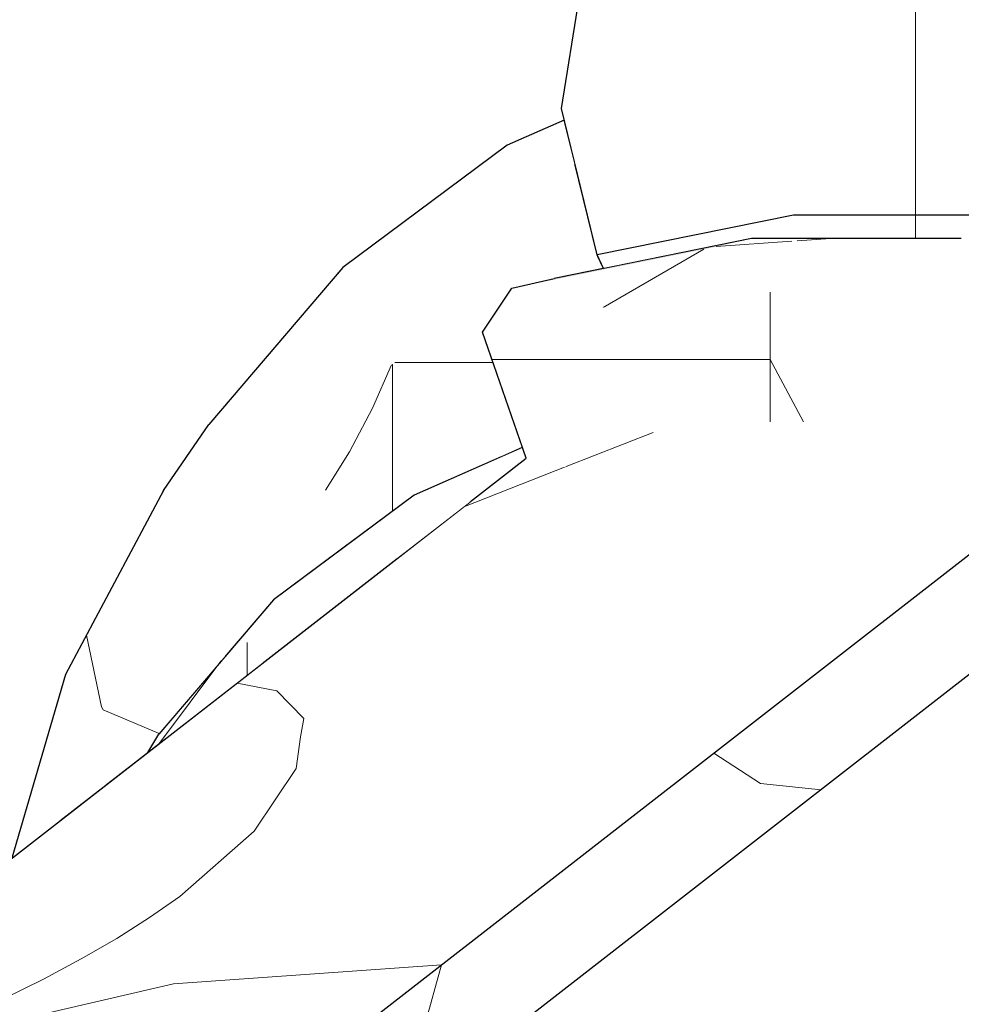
# Model space of a CAD drawing. Header units: millimetres. Extents: x -36478 to 31050, y -14815 to 11827.
# Tile 279 of 656: x -14829 to -14742, y 10600 to 10691. Entities that reach past the tile are written whole.
import ezdxf

# ---------------------------------------------------------------- set-up
doc = ezdxf.new("R2010")
doc.units = ezdxf.units.MM
doc.header["$MEASUREMENT"] = 0
doc.linetypes.add('Wipeout_Contour', pattern=[1000, 0, -1000])
doc.layers.add('Nové_Konstrukce - krov', color=7, linetype='Continuous')
doc.layers.add('Nové_Výplně - Povrchové', color=7, linetype='Continuous')

# ---------------------------------------------------------------- blocks, each defined once
blk = doc.blocks.new('výplň_153_1', base_point=(0, 0))
at = {"color": 254, "linetype": 'Wipeout_Contour', "lineweight": 0, "ltscale": 72950.32438}
blk.add_wipeout([(-14829.494, 10613.682), (-14825.113, 10617.089), (-14823.365, 10623.035), (-14824.537, 10630.547)], dxfattribs=at).dxf.layer = 'Nové_Výplně - Povrchové'
blk = doc.blocks.new('výplň_154_1', base_point=(0, 0))
at = {"color": 254, "linetype": 'Wipeout_Contour', "lineweight": 0, "ltscale": 54704.753306}
blk.add_wipeout([(-14825.113, 10617.089), (-14820.848, 10620.406), (-14823.365, 10623.035)], dxfattribs=at).dxf.layer = 'Nové_Výplně - Povrchové'
blk = doc.blocks.new('*X311')
at = {"layer": 'Nové_Výplně - Povrchové', "color": 21, "linetype": 'Continuous', "lineweight": 20, "true_color": 0xffaaaa}
blk.add_line((-14815.943, 10625.131), (-14821.09, 10627.31), dxfattribs=at)
blk = doc.blocks.new('výplň_155_1', base_point=(0, 0))
at = {"color": 254, "linetype": 'Wipeout_Contour', "lineweight": 0, "ltscale": 109403.693494}
blk.add_wipeout([(-14814.842, 10639.05), (-14823.365, 10623.035), (-14820.848, 10620.406), (-14816.998, 10623.401), (-14815.981, 10625.086), (-14809.893, 10632.222)], dxfattribs=at).dxf.layer = 'Nové_Výplně - Povrchové'
at = {"layer": 'Nové_Výplně - Povrchové', "color": 21, "linetype": 'Continuous', "lineweight": 20, "true_color": 0xffaaaa}
blk.add_blockref('*X311', (0, 0), dxfattribs=at)
blk = doc.blocks.new('*X313')
at = {"layer": 'Nové_Výplně - Povrchové', "color": 21, "linetype": 'Continuous', "lineweight": 20, "true_color": 0xffaaaa}
for p, q in [((-14821.243, 10627.598), (-14822.613, 10634.162)), ((-14821.09, 10627.31), (-14821.243, 10627.598))]:
    blk.add_line(p, q, dxfattribs=at)
blk = doc.blocks.new('výplň_156_1', base_point=(0, 0))
at = {"color": 254, "linetype": 'Wipeout_Contour', "lineweight": 0, "ltscale": 72962.854653}
blk.add_wipeout([(-14824.537, 10630.547), (-14823.365, 10623.035), (-14814.842, 10639.05), (-14815.538, 10647.457)], dxfattribs=at).dxf.layer = 'Nové_Výplně - Povrchové'
at = {"layer": 'Nové_Výplně - Povrchové', "color": 21, "linetype": 'Continuous', "lineweight": 20, "true_color": 0xffaaaa}
blk.add_blockref('*X313', (0, 0), dxfattribs=at)
blk = doc.blocks.new('výplň_157_1', base_point=(0, 0))
at = {"color": 254, "linetype": 'Wipeout_Contour', "lineweight": 0, "ltscale": 91166.513192}
blk.add_wipeout([(-14814.842, 10639.05), (-14809.893, 10632.222), (-14805.452, 10637.427), (-14798.156, 10642.852), (-14803.376, 10652.488)], dxfattribs=at).dxf.layer = 'Nové_Výplně - Povrchové'
blk = doc.blocks.new('výplň_158_1', base_point=(0, 0))
at = {"color": 254, "linetype": 'Wipeout_Contour', "lineweight": 0, "ltscale": 72975.975992}
blk.add_wipeout([(-14811.401, 10653.515), (-14815.538, 10647.457), (-14803.431, 10661.647), (-14799.091, 10667.943)], dxfattribs=at).dxf.layer = 'Nové_Výplně - Povrchové'
blk = doc.blocks.new('výplň_159_1', base_point=(0, 0))
at = {"color": 254, "linetype": 'Wipeout_Contour', "lineweight": 0, "ltscale": 72961.615205}
blk.add_wipeout([(-14783.996, 10679.166), (-14799.091, 10667.943), (-14803.431, 10661.647), (-14788.585, 10672.684)], dxfattribs=at).dxf.layer = 'Nové_Výplně - Povrchové'
blk = doc.blocks.new('výplň_160_1', base_point=(0, 0))
at = {"color": 254, "linetype": 'Wipeout_Contour', "lineweight": 0, "ltscale": 72964.813929}
blk.add_wipeout([(-14815.538, 10647.457), (-14814.842, 10639.05), (-14803.376, 10652.488), (-14803.431, 10661.647)], dxfattribs=at).dxf.layer = 'Nové_Výplně - Povrchové'
blk = doc.blocks.new('*X323')
at = {"layer": 'Nové_Výplně - Povrchové', "color": 21, "linetype": 'Continuous', "lineweight": 20, "true_color": 0xffaaaa}
for p, q in [((-14794.631, 10658.991), (-14796.362, 10655.03)), ((-14794.538, 10659.06), (-14794.538, 10645.542)), ((-14794.345, 10659.203), (-14787.875, 10659.203)), ((-14796.362, 10655.03), (-14798.483, 10650.999)), ((-14798.483, 10650.999), (-14800.669, 10647.49))]:
    blk.add_line(p, q, dxfattribs=at)
blk = doc.blocks.new('výplň_161_1', base_point=(0, 0))
at = {"color": 254, "linetype": 'Wipeout_Contour', "lineweight": 0, "ltscale": 91145.002654}
blk.add_wipeout([(-14803.376, 10652.488), (-14798.156, 10642.852), (-14792.54, 10647.027), (-14784.539, 10650.553), (-14789.316, 10662.942)], dxfattribs=at).dxf.layer = 'Nové_Výplně - Povrchové'
at = {"layer": 'Nové_Výplně - Povrchové', "color": 21, "linetype": 'Continuous', "lineweight": 20, "true_color": 0xffaaaa}
blk.add_blockref('*X323', (0, 0), dxfattribs=at)
blk = doc.blocks.new('výplň_162_1', base_point=(0, 0))
at = {"color": 254, "linetype": 'Wipeout_Contour', "lineweight": 0, "ltscale": 72950.843344}
blk.add_wipeout([(-14803.431, 10661.647), (-14803.376, 10652.488), (-14789.316, 10662.942), (-14788.585, 10672.684)], dxfattribs=at).dxf.layer = 'Nové_Výplně - Povrchové'
blk = doc.blocks.new('výplň_163_1', base_point=(0, 0))
at = {"color": 254, "linetype": 'Wipeout_Contour', "lineweight": 0, "ltscale": 145838.224698}
blk.add_wipeout([(-14789.316, 10662.942), (-14784.095, 10665.242), (-14783.558, 10666.041), (-14780.915, 10666.644), (-14775.671, 10668.954), (-14775.737, 10669.092), (-14777.77, 10677.45), (-14788.585, 10672.684)], dxfattribs=at).dxf.layer = 'Nové_Výplně - Povrchové'
blk = doc.blocks.new('*X329')
at = {"layer": 'Nové_Výplně - Povrchové', "color": 21, "linetype": 'Continuous', "lineweight": 20, "true_color": 0xffaaaa}
blk.add_line((-14787.875, 10659.203), (-14785.299, 10659.203), dxfattribs=at)
blk = doc.blocks.new('výplň_164_1', base_point=(0, 0))
at = {"color": 254, "linetype": 'Wipeout_Contour', "lineweight": 0, "ltscale": 91133.495277}
blk.add_wipeout([(-14784.095, 10665.242), (-14789.316, 10662.942), (-14784.539, 10650.553), (-14782.604, 10651.405), (-14786.269, 10662.009)], dxfattribs=at).dxf.layer = 'Nové_Výplně - Povrchové'
at = {"layer": 'Nové_Výplně - Povrchové', "color": 21, "linetype": 'Continuous', "lineweight": 20, "true_color": 0xffaaaa}
blk.add_blockref('*X329', (0, 0), dxfattribs=at)
blk = doc.blocks.new('výplň_165_1', base_point=(0, 0))
at = {"color": 254, "linetype": 'Wipeout_Contour', "lineweight": 0, "ltscale": 72903.38437}
blk.add_wipeout([(-14775.671, 10668.954), (-14780.915, 10666.644), (-14779.686, 10666.924), (-14775.144, 10667.845)], dxfattribs=at).dxf.layer = 'Nové_Výplně - Povrchové'
blk = doc.blocks.new('výplň_166_1', base_point=(0, 0))
at = {"color": 254, "linetype": 'Wipeout_Contour', "lineweight": 0, "ltscale": 72895.083936}
blk.add_wipeout([(-14759.184, 10686.561), (-14779.009, 10682.54), (-14775.737, 10669.092), (-14757.716, 10672.747)], dxfattribs=at).dxf.layer = 'Nové_Výplně - Povrchové'
blk = doc.blocks.new('výplň_167_1', base_point=(0, 0))
at = {"color": 254, "linetype": 'Wipeout_Contour', "lineweight": 0, "ltscale": 72941.92808}
blk.add_wipeout([(-14783.996, 10679.166), (-14788.585, 10672.684), (-14777.77, 10677.45), (-14778.75, 10681.477)], dxfattribs=at).dxf.layer = 'Nové_Výplně - Povrchové'
blk = doc.blocks.new('výplň_170_1', base_point=(0, 0))
at = {"color": 254, "linetype": 'Wipeout_Contour', "lineweight": 0, "ltscale": 72923.347508}
blk.add_wipeout([(-14779.009, 10682.54), (-14759.184, 10686.561), (-14756.546, 10696.905), (-14777.371, 10692.682)], dxfattribs=at).dxf.layer = 'Nové_Výplně - Povrchové'
blk = doc.blocks.new('výplň_172_1', base_point=(0, 0))
at = {"color": 254, "linetype": 'Wipeout_Contour', "lineweight": 0, "ltscale": 91086.764197}
blk.add_wipeout([(-14757.716, 10672.747), (-14775.737, 10669.092), (-14775.144, 10667.845), (-14761.563, 10670.599), (-14757.047, 10670.599)], dxfattribs=at).dxf.layer = 'Nové_Výplně - Povrchové'
blk = doc.blocks.new('*X347')
at = {"layer": 'Nové_Výplně - Povrchové', "color": 21, "linetype": 'Continuous', "lineweight": 20, "true_color": 0xffaaaa}
blk.add_line((-14746.503, 10672.747), (-14746.503, 10670.599), dxfattribs=at)
blk = doc.blocks.new('výplň_173_1', base_point=(0, 0))
at = {"color": 254, "linetype": 'Wipeout_Contour', "lineweight": 0, "ltscale": 91014.44197}
blk.add_wipeout([(-14738.557, 10672.747), (-14757.716, 10672.747), (-14757.047, 10670.599), (-14742.296, 10670.599), (-14738.113, 10669.824)], dxfattribs=at).dxf.layer = 'Nové_Výplně - Povrchové'
at = {"layer": 'Nové_Výplně - Povrchové', "color": 21, "linetype": 'Continuous', "lineweight": 20, "true_color": 0xffaaaa}
blk.add_blockref('*X347', (0, 0), dxfattribs=at)
blk = doc.blocks.new('*X353')
at = {"layer": 'Nové_Výplně - Povrchové', "color": 21, "linetype": 'Continuous', "lineweight": 20, "true_color": 0xffaaaa}
blk.add_line((-14746.503, 10686.561), (-14746.503, 10672.747), dxfattribs=at)
blk = doc.blocks.new('výplň_176_1', base_point=(0, 0))
at = {"color": 254, "linetype": 'Wipeout_Contour', "lineweight": 0, "ltscale": 72836.30774}
blk.add_wipeout([(-14759.184, 10686.561), (-14757.716, 10672.747), (-14738.557, 10672.747), (-14738.108, 10686.561)], dxfattribs=at).dxf.layer = 'Nové_Výplně - Povrchové'
at = {"layer": 'Nové_Výplně - Povrchové', "color": 21, "linetype": 'Continuous', "lineweight": 20, "true_color": 0xffaaaa}
blk.add_blockref('*X353', (0, 0), dxfattribs=at)
blk = doc.blocks.new('*X361')
at = {"layer": 'Nové_Výplně - Povrchové', "color": 21, "linetype": 'Continuous', "lineweight": 20, "true_color": 0xffaaaa}
blk.add_line((-14746.503, 10696.905), (-14746.503, 10686.561), dxfattribs=at)
blk = doc.blocks.new('výplň_180_1', base_point=(0, 0))
at = {"color": 254, "linetype": 'Wipeout_Contour', "lineweight": 0, "ltscale": 72860.274718}
blk.add_wipeout([(-14759.184, 10686.561), (-14738.108, 10686.561), (-14734.407, 10696.905), (-14756.546, 10696.905)], dxfattribs=at).dxf.layer = 'Nové_Výplně - Povrchové'
at = {"layer": 'Nové_Výplně - Povrchové', "color": 21, "linetype": 'Continuous', "lineweight": 20, "true_color": 0xffaaaa}
blk.add_blockref('*X361', (0, 0), dxfattribs=at)
blk = doc.blocks.new('*X419')
at = {"layer": 'Nové_Výplně - Povrchové', "color": 21, "linetype": 'Continuous', "lineweight": 20, "true_color": 0xffaaaa}
blk.add_line((-14810.275, 10631.775), (-14815.916, 10624.242), dxfattribs=at)
blk = doc.blocks.new('výplň_209_1', base_point=(0, 0))
at = {"color": 254, "linetype": 'Wipeout_Contour', "lineweight": 0, "ltscale": 91155.383552}
blk.add_wipeout([(-14815.981, 10625.086), (-14816.998, 10623.401), (-14815.532, 10624.541), (-14807.796, 10633.608), (-14805.452, 10637.427)], dxfattribs=at).dxf.layer = 'Nové_Výplně - Povrchové'
at = {"layer": 'Nové_Výplně - Povrchové', "color": 21, "linetype": 'Continuous', "lineweight": 20, "true_color": 0xffaaaa}
blk.add_blockref('*X419', (0, 0), dxfattribs=at)
blk = doc.blocks.new('*X421')
at = {"layer": 'Nové_Výplně - Povrchové', "color": 21, "linetype": 'Continuous', "lineweight": 20, "true_color": 0xffaaaa}
blk.add_line((-14807.88, 10633.509), (-14807.88, 10630.492), dxfattribs=at)
blk = doc.blocks.new('výplň_210_1', base_point=(0, 0))
at = {"color": 254, "linetype": 'Wipeout_Contour', "lineweight": 0, "ltscale": 54690.128353}
blk.add_wipeout([(-14807.796, 10633.608), (-14815.532, 10624.541), (-14806.434, 10631.617)], dxfattribs=at).dxf.layer = 'Nové_Výplně - Povrchové'
at = {"layer": 'Nové_Výplně - Povrchové', "color": 21, "linetype": 'Continuous', "lineweight": 20, "true_color": 0xffaaaa}
blk.add_blockref('*X421', (0, 0), dxfattribs=at)
blk = doc.blocks.new('výplň_211_1', base_point=(0, 0))
at = {"color": 254, "linetype": 'Wipeout_Contour', "lineweight": 0, "ltscale": 72912.20399}
blk.add_wipeout([(-14792.54, 10647.027), (-14805.452, 10637.427), (-14807.796, 10633.608), (-14795.054, 10643.081)], dxfattribs=at).dxf.layer = 'Nové_Výplně - Povrchové'
blk = doc.blocks.new('výplň_212_1', base_point=(0, 0))
at = {"color": 254, "linetype": 'Wipeout_Contour', "lineweight": 0, "ltscale": 72907.52862}
blk.add_wipeout([(-14795.054, 10643.081), (-14807.796, 10633.608), (-14806.434, 10631.617), (-14794.108, 10641.204)], dxfattribs=at).dxf.layer = 'Nové_Výplně - Povrchové'
blk = doc.blocks.new('výplň_213_1', base_point=(0, 0))
at = {"color": 254, "linetype": 'Wipeout_Contour', "lineweight": 0, "ltscale": 109333.164785}
blk.add_wipeout([(-14792.54, 10647.027), (-14795.054, 10643.081), (-14787.303, 10646.496), (-14784.892, 10648.372), (-14782.262, 10650.417), (-14782.604, 10651.405)], dxfattribs=at).dxf.layer = 'Nové_Výplně - Povrchové'
blk = doc.blocks.new('výplň_214_1', base_point=(0, 0))
at = {"color": 254, "linetype": 'Wipeout_Contour', "lineweight": 0, "ltscale": 54669.943961}
blk.add_wipeout([(-14787.303, 10646.496), (-14795.054, 10643.081), (-14794.108, 10641.204)], dxfattribs=at).dxf.layer = 'Nové_Výplně - Povrchové'
blk = doc.blocks.new('*X431')
at = {"layer": 'Nové_Výplně - Povrchové', "linetype": 'Continuous', "lineweight": 20, "true_color": 0xffaaaa}
blk.add_hatch(color=21, dxfattribs=at).paths.add_polyline_path([(-14761.563, 10670.599), (-14779.686, 10666.924), (-14783.558, 10666.041), (-14765.195, 10669.765)])
blk = doc.blocks.new('výplň_215_1', base_point=(0, 0))
at = {"color": 254, "linetype": 'Wipeout_Contour', "lineweight": 0, "ltscale": 72887.889124}
blk.add_wipeout([(-14761.563, 10670.599), (-14779.686, 10666.924), (-14783.558, 10666.041), (-14765.195, 10669.765)], dxfattribs=at).dxf.layer = 'Nové_Výplně - Povrchové'
at = {"layer": 'Nové_Výplně - Povrchové', "color": 21, "linetype": 'Continuous', "lineweight": 20, "true_color": 0xffaaaa}
blk.add_blockref('*X431', (0, 0), dxfattribs=at)
blk = doc.blocks.new('*X439')
at = {"layer": 'Nové_Výplně - Povrchové', "color": 21, "linetype": 'Continuous', "lineweight": 20, "true_color": 0xffaaaa}
for p, q in [((-14764.805, 10669.855), (-14757.862, 10670.347)), ((-14757.362, 10670.382), (-14754.304, 10670.599))]:
    blk.add_line(p, q, dxfattribs=at)
blk = doc.blocks.new('výplň_219_1', base_point=(0, 0))
at = {"color": 254, "linetype": 'Wipeout_Contour', "lineweight": 0, "ltscale": 72831.206489}
blk.add_wipeout([(-14742.296, 10670.599), (-14761.563, 10670.599), (-14765.195, 10669.765), (-14745.673, 10669.765)], dxfattribs=at).dxf.layer = 'Nové_Výplně - Povrchové'
at = {"layer": 'Nové_Výplně - Povrchové', "color": 21, "linetype": 'Continuous', "lineweight": 20, "true_color": 0xffaaaa}
blk.add_blockref('*X439', (0, 0), dxfattribs=at)
blk = doc.blocks.new('výplň_220_1', base_point=(0, 0))
at = {"color": 254, "linetype": 'Wipeout_Contour', "lineweight": 0, "ltscale": 72767.893386}
blk.add_wipeout([(-14745.673, 10669.765), (-14748.832, 10665.689), (-14728.981, 10662.009), (-14725.585, 10666.041)], dxfattribs=at).dxf.layer = 'Nové_Výplně - Povrchové'
blk = doc.blocks.new('výplň_221_1', base_point=(0, 0))
at = {"color": 254, "linetype": 'Wipeout_Contour', "lineweight": 0, "ltscale": 72763.113797}
blk.add_wipeout([(-14742.296, 10670.599), (-14745.673, 10669.765), (-14725.585, 10666.041), (-14722.471, 10666.924)], dxfattribs=at).dxf.layer = 'Nové_Výplně - Povrchové'
blk = doc.blocks.new('výplň_228_1', base_point=(0, 0))
at = {"color": 254, "linetype": 'Wipeout_Contour', "lineweight": 0, "ltscale": 90679.985931}
blk.add_wipeout([(-14814.385, 10511.847), (-14802.696, 10500.105), (-14801.607, 10498.668), (-14674.356, 10597.641), (-14687.326, 10610.67)], dxfattribs=at).dxf.layer = 'Nové_Výplně - Povrchové'
blk = doc.blocks.new('výplň_229_1', base_point=(0, 0))
at = {"color": 254, "linetype": 'Wipeout_Contour', "lineweight": 0, "ltscale": 72740.376134}
blk.add_wipeout([(-14732.995, 10635.924), (-14855.488, 10540.651), (-14841.826, 10533.096), (-14717.098, 10630.106)], dxfattribs=at).dxf.layer = 'Nové_Výplně - Povrchové'
blk = doc.blocks.new('výplň_230_1', base_point=(0, 0))
at = {"color": 254, "linetype": 'Wipeout_Contour', "lineweight": 0, "ltscale": 109062.627185}
blk.add_wipeout([(-14717.098, 10630.106), (-14841.826, 10533.096), (-14838.744, 10531.392), (-14836.664, 10529.85), (-14828.075, 10523.326), (-14701.72, 10621.602)], dxfattribs=at).dxf.layer = 'Nové_Výplně - Povrchové'
blk = doc.blocks.new('výplň_231_1', base_point=(0, 0))
at = {"color": 254, "linetype": 'Wipeout_Contour', "lineweight": 0, "ltscale": 90774.545157}
blk.add_wipeout([(-14701.72, 10621.602), (-14828.075, 10523.326), (-14818.797, 10516.279), (-14814.385, 10511.847), (-14687.326, 10610.67)], dxfattribs=at).dxf.layer = 'Nové_Výplně - Povrchové'
blk = doc.blocks.new('*X467')
at = {"layer": 'Nové_Výplně - Povrchové', "color": 21, "linetype": 'Continuous', "lineweight": 20, "true_color": 0xffaaaa}
for p, q in [((-14765.033, 10623.334), (-14760.737, 10620.53)), ((-14760.737, 10620.53), (-14755.174, 10619.975)), ((-14790.037, 10603.887), (-14793.904, 10589.852)), ((-14821.322, 10579.554), (-14822.569, 10575.029)), ((-14822.707, 10574.529), (-14825.19, 10565.519))]:
    blk.add_line(p, q, dxfattribs=at)
blk = doc.blocks.new('výplň_233_1', base_point=(0, 0))
at = {"color": 254, "linetype": 'Wipeout_Contour', "lineweight": 0, "ltscale": 272773.848871}
blk.add_wipeout([(-14865.739, 10545.007), (-14858.723, 10542.44), (-14856.467, 10541.192), (-14730.214, 10639.389), (-14729.134, 10649.561), (-14725.737, 10653.593), (-14722.623, 10654.476), (-14719.039, 10653.164), (-14718.996, 10656.644), (-14718.473, 10659.548), (-14721.261, 10657.379), (-14722.471, 10666.924), (-14725.585, 10666.041), (-14728.981, 10662.009), (-14730.212, 10650.417)], dxfattribs=at).dxf.layer = 'Nové_Výplně - Povrchové'
at = {"layer": 'Nové_Výplně - Povrchové', "color": 21, "linetype": 'Continuous', "lineweight": 20, "true_color": 0xffaaaa}
blk.add_blockref('*X467', (0, 0), dxfattribs=at)
blk = doc.blocks.new('výplň_249_1', base_point=(0, 0))
at = {"color": 254, "linetype": 'Wipeout_Contour', "lineweight": 0, "ltscale": 72774.54008}
blk.add_wipeout([(-14856.467, 10541.192), (-14855.488, 10540.651), (-14732.995, 10635.924), (-14734.347, 10636.174)], dxfattribs=at).dxf.layer = 'Nové_Výplně - Povrchové'
blk = doc.blocks.new('*X501')
at = {"layer": 'Nové_Výplně - Povrchové', "color": 21, "linetype": 'Continuous', "lineweight": 20, "true_color": 0xffaaaa}
blk.add_line((-14775.175, 10664.258), (-14765.951, 10669.612), dxfattribs=at)
blk = doc.blocks.new('výplň_250_1', base_point=(0, 0))
at = {"color": 254, "linetype": 'Wipeout_Contour', "lineweight": 0, "ltscale": 72892.767408}
blk.add_wipeout([(-14783.558, 10666.041), (-14786.269, 10662.009), (-14768.123, 10665.689), (-14765.195, 10669.765)], dxfattribs=at).dxf.layer = 'Nové_Výplně - Povrchové'
at = {"layer": 'Nové_Výplně - Povrchové', "color": 21, "linetype": 'Continuous', "lineweight": 20, "true_color": 0xffaaaa}
blk.add_blockref('*X501', (0, 0), dxfattribs=at)
blk = doc.blocks.new('*X503')
at = {"layer": 'Nové_Výplně - Povrchové', "color": 21, "linetype": 'Continuous', "lineweight": 20, "true_color": 0xffaaaa}
for p, q in [((-14759.845, 10665.689), (-14759.845, 10653.761)), ((-14766.904, 10659.494), (-14759.845, 10659.494)), ((-14756.794, 10653.761), (-14759.845, 10659.494))]:
    blk.add_line(p, q, dxfattribs=at)
blk = doc.blocks.new('výplň_251_1', base_point=(0, 0))
at = {"color": 254, "linetype": 'Wipeout_Contour', "lineweight": 0, "ltscale": 72819.938505}
blk.add_wipeout([(-14765.776, 10653.761), (-14748.248, 10653.761), (-14748.832, 10665.689), (-14768.123, 10665.689)], dxfattribs=at).dxf.layer = 'Nové_Výplně - Povrchové'
at = {"layer": 'Nové_Výplně - Povrchové', "color": 21, "linetype": 'Continuous', "lineweight": 20, "true_color": 0xffaaaa}
blk.add_blockref('*X503', (0, 0), dxfattribs=at)
blk = doc.blocks.new('výplň_252_1', base_point=(0, 0))
at = {"color": 254, "linetype": 'Wipeout_Contour', "lineweight": 0, "ltscale": 72836.047357}
blk.add_wipeout([(-14765.195, 10669.765), (-14768.123, 10665.689), (-14748.832, 10665.689), (-14745.673, 10669.765)], dxfattribs=at).dxf.layer = 'Nové_Výplně - Povrchové'
blk = doc.blocks.new('výplň_253_1', base_point=(0, 0))
at = {"color": 254, "linetype": 'Wipeout_Contour', "lineweight": 0, "ltscale": 72805.391628}
blk.add_wipeout([(-14748.248, 10653.761), (-14765.776, 10653.761), (-14768.406, 10651.715), (-14750.878, 10651.715)], dxfattribs=at).dxf.layer = 'Nové_Výplně - Povrchové'
blk = doc.blocks.new('výplň_254_1', base_point=(0, 0))
at = {"color": 254, "linetype": 'Wipeout_Contour', "lineweight": 0, "ltscale": 72743.813078}
blk.add_wipeout([(-14730.212, 10650.417), (-14748.248, 10653.761), (-14750.878, 10651.715), (-14732.842, 10648.372)], dxfattribs=at).dxf.layer = 'Nové_Výplně - Povrchové'
blk = doc.blocks.new('*X511')
at = {"layer": 'Nové_Výplně - Povrchové', "color": 21, "linetype": 'Continuous', "lineweight": 20, "true_color": 0xffaaaa}
for p, q in [((-14785.4, 10659.494), (-14783.862, 10659.494)), ((-14783.862, 10659.494), (-14766.904, 10659.494))]:
    blk.add_line(p, q, dxfattribs=at)
blk = doc.blocks.new('výplň_255_1', base_point=(0, 0))
at = {"color": 254, "linetype": 'Wipeout_Contour', "lineweight": 0, "ltscale": 72873.744832}
blk.add_wipeout([(-14782.262, 10650.417), (-14765.776, 10653.761), (-14768.123, 10665.689), (-14786.269, 10662.009)], dxfattribs=at).dxf.layer = 'Nové_Výplně - Povrchové'
at = {"layer": 'Nové_Výplně - Povrchové', "color": 21, "linetype": 'Continuous', "lineweight": 20, "true_color": 0xffaaaa}
blk.add_blockref('*X511', (0, 0), dxfattribs=at)
blk = doc.blocks.new('*X513')
at = {"layer": 'Nové_Výplně - Povrchové', "color": 21, "linetype": 'Continuous', "lineweight": 20, "true_color": 0xffaaaa}
for p, q in [((-14787.987, 10645.964), (-14778.59, 10649.65)), ((-14805.155, 10629.057), (-14808.802, 10629.775)), ((-14802.659, 10626.526), (-14805.155, 10629.057)), ((-14802.97, 10624.832), (-14802.659, 10626.526)), ((-14842.327, 10595.279), (-14838.491, 10597.204)), ((-14864.166, 10586.714), (-14839.583, 10596.355)), ((-14842.327, 10595.279), (-14842.327, 10594.221)), ((-14890.131, 10564.468), (-14870.868, 10572.022))]:
    blk.add_line(p, q, dxfattribs=at)
blk = doc.blocks.new('výplň_256_1', base_point=(0, 0))
at = {"color": 254, "linetype": 'Wipeout_Contour', "lineweight": 0, "ltscale": 72938.384846}
blk.add_wipeout([(-14892.261, 10564.862), (-14882.419, 10563.038), (-14768.406, 10651.715), (-14784.892, 10648.372)], dxfattribs=at).dxf.layer = 'Nové_Výplně - Povrchové'
at = {"layer": 'Nové_Výplně - Povrchové', "color": 21, "linetype": 'Continuous', "lineweight": 20, "true_color": 0xffaaaa}
blk.add_blockref('*X513', (0, 0), dxfattribs=at)
blk = doc.blocks.new('*X515')
at = {"layer": 'Nové_Výplně - Povrchové', "color": 21, "linetype": 'Continuous', "lineweight": 20, "true_color": 0xffaaaa}
blk.add_line((-14778.59, 10649.65), (-14770.605, 10652.781), dxfattribs=at)
blk = doc.blocks.new('výplň_257_1', base_point=(0, 0))
at = {"color": 254, "linetype": 'Wipeout_Contour', "lineweight": 0, "ltscale": 72856.653127}
blk.add_wipeout([(-14765.776, 10653.761), (-14782.262, 10650.417), (-14784.892, 10648.372), (-14768.406, 10651.715)], dxfattribs=at).dxf.layer = 'Nové_Výplně - Povrchové'
at = {"layer": 'Nové_Výplně - Povrchové', "color": 21, "linetype": 'Continuous', "lineweight": 20, "true_color": 0xffaaaa}
blk.add_blockref('*X515', (0, 0), dxfattribs=at)
blk = doc.blocks.new('*X517')
at = {"layer": 'Nové_Výplně - Povrchové', "color": 21, "linetype": 'Continuous', "lineweight": 20, "true_color": 0xffaaaa}
for p, q in [((-14803.363, 10621.924), (-14802.97, 10624.832)), ((-14807.23, 10616.17), (-14803.363, 10621.924)), ((-14814.063, 10610.161), (-14807.23, 10616.17)), ((-14816.825, 10608.233), (-14814.063, 10610.161)), ((-14819.842, 10606.32), (-14816.825, 10608.233)), ((-14823.098, 10604.433), (-14819.842, 10606.32)), ((-14826.576, 10602.581), (-14823.098, 10604.433)), ((-14839.583, 10596.355), (-14814.62, 10602.138)), ((-14830.257, 10600.775), (-14826.576, 10602.581)), ((-14834.123, 10599.023), (-14830.257, 10600.775)), ((-14838.154, 10597.335), (-14834.123, 10599.023)), ((-14838.491, 10597.204), (-14838.154, 10597.335)), ((-14842.327, 10594.221), (-14842.327, 10587.176)), ((-14842.327, 10587.176), (-14842.327, 10580.588)), ((-14870.868, 10572.022), (-14845.906, 10577.805))]:
    blk.add_line(p, q, dxfattribs=at)
blk = doc.blocks.new('výplň_258_1', base_point=(0, 0))
at = {"color": 254, "linetype": 'Wipeout_Contour', "lineweight": 0, "ltscale": 109381.204982}
blk.add_wipeout([(-14768.406, 10651.715), (-14882.419, 10563.038), (-14879.223, 10562.445), (-14875.336, 10560.077), (-14874.202, 10555.797), (-14750.878, 10651.715)], dxfattribs=at).dxf.layer = 'Nové_Výplně - Povrchové'
at = {"layer": 'Nové_Výplně - Povrchové', "color": 21, "linetype": 'Continuous', "lineweight": 20, "true_color": 0xffaaaa}
blk.add_blockref('*X517', (0, 0), dxfattribs=at)
blk = doc.blocks.new('výplň_259_1', base_point=(0, 0))
at = {"color": 254, "linetype": 'Wipeout_Contour', "lineweight": 0, "ltscale": 72755.164053}
blk.add_wipeout([(-14748.248, 10653.761), (-14730.212, 10650.417), (-14728.981, 10662.009), (-14748.832, 10665.689)], dxfattribs=at).dxf.layer = 'Nové_Výplně - Povrchové'
blk = doc.blocks.new('*X521')
at = {"layer": 'Nové_Výplně - Povrchové', "color": 21, "linetype": 'Continuous', "lineweight": 20, "true_color": 0xffaaaa}
for p, q in [((-14814.62, 10602.138), (-14790.037, 10603.887)), ((-14842.327, 10580.588), (-14842.327, 10578.059)), ((-14845.906, 10577.805), (-14821.322, 10579.554)), ((-14829.794, 10575.882), (-14842.327, 10578.059)), ((-14827.157, 10575.015), (-14829.794, 10575.882))]:
    blk.add_line(p, q, dxfattribs=at)
blk = doc.blocks.new('výplň_260_1', base_point=(0, 0))
at = {"color": 254, "linetype": 'Wipeout_Contour', "lineweight": 0, "ltscale": 109302.575726}
blk.add_wipeout([(-14874.202, 10555.797), (-14872.545, 10549.547), (-14871.312, 10547.047), (-14865.739, 10545.007), (-14732.842, 10648.372), (-14750.878, 10651.715)], dxfattribs=at).dxf.layer = 'Nové_Výplně - Povrchové'
at = {"layer": 'Nové_Výplně - Povrchové', "color": 21, "linetype": 'Continuous', "lineweight": 20, "true_color": 0xffaaaa}
blk.add_blockref('*X521', (0, 0), dxfattribs=at)

msp = doc.modelspace()

# ---------------------------------------------------------------- block references
at = {"layer": 'Nové_Výplně - Povrchové', "color": 21, "linetype": 'Continuous', "lineweight": 20, "true_color": 0xffaaaa}
for name in ['výplň_153_1', 'výplň_228_1']:
    msp.add_blockref(name, (0, 0), dxfattribs=at)

# ---------------------------------------------------------------- next in the draw order: block references
msp.add_blockref('výplň_154_1', (0, 0), dxfattribs=at)

# ---------------------------------------------------------------- next in the draw order: block references
msp.add_blockref('výplň_155_1', (0, 0), dxfattribs=at)

# ---------------------------------------------------------------- next in the draw order: block references
msp.add_blockref('výplň_156_1', (0, 0), dxfattribs=at)

# ---------------------------------------------------------------- next in the draw order: block references
msp.add_blockref('výplň_157_1', (0, 0), dxfattribs=at)

# ---------------------------------------------------------------- next in the draw order: block references
for name in ['výplň_158_1', 'výplň_209_1']:
    msp.add_blockref(name, (0, 0), dxfattribs=at)

# ---------------------------------------------------------------- next in the draw order: block references
for name in ['výplň_159_1', 'výplň_210_1']:
    msp.add_blockref(name, (0, 0), dxfattribs=at)

# ---------------------------------------------------------------- next in the draw order: block references
msp.add_blockref('výplň_160_1', (0, 0), dxfattribs=at)

# ---------------------------------------------------------------- next in the draw order: block references
msp.add_blockref('výplň_161_1', (0, 0), dxfattribs=at)

# ---------------------------------------------------------------- next in the draw order: block references
for name in ['výplň_162_1', 'výplň_211_1']:
    msp.add_blockref(name, (0, 0), dxfattribs=at)

# ---------------------------------------------------------------- next in the draw order: block references
for name in ['výplň_163_1', 'výplň_212_1']:
    msp.add_blockref(name, (0, 0), dxfattribs=at)

# ---------------------------------------------------------------- next in the draw order: block references
for name in ['výplň_165_1', 'výplň_164_1', 'výplň_229_1']:
    msp.add_blockref(name, (0, 0), dxfattribs=at)

# ---------------------------------------------------------------- next in the draw order: block references
for name in ['výplň_166_1', 'výplň_213_1', 'výplň_230_1']:
    msp.add_blockref(name, (0, 0), dxfattribs=at)

# ---------------------------------------------------------------- next in the draw order: block references
for name in ['výplň_170_1', 'výplň_167_1', 'výplň_172_1', 'výplň_214_1', 'výplň_231_1']:
    msp.add_blockref(name, (0, 0), dxfattribs=at)

# ---------------------------------------------------------------- next in the draw order: linework, layer by layer
at = {"layer": 'Nové_Konstrukce - krov', "color": 1, "linetype": 'Continuous', "lineweight": 25}
for p, q in [((-14779.009, 10682.54), (-14777.371, 10692.682)), ((-14778.75, 10681.477), (-14783.996, 10679.166))]:
    msp.add_line(p, q, dxfattribs=at)

# ---------------------------------------------------------------- next in the draw order: block references
at = {"layer": 'Nové_Výplně - Povrchové', "color": 21, "linetype": 'Continuous', "lineweight": 20, "true_color": 0xffaaaa}
for name in ['výplň_173_1', 'výplň_215_1']:
    msp.add_blockref(name, (0, 0), dxfattribs=at)

# ---------------------------------------------------------------- next in the draw order: block references
for name in ['výplň_176_1', 'výplň_219_1']:
    msp.add_blockref(name, (0, 0), dxfattribs=at)

# ---------------------------------------------------------------- next in the draw order: linework, layer by layer
at = {"layer": 'Nové_Konstrukce - krov', "color": 1, "linetype": 'Continuous', "lineweight": 25}
msp.add_line((-14738.557, 10672.747), (-14757.716, 10672.747), dxfattribs=at)

# ---------------------------------------------------------------- next in the draw order: block references
at = {"layer": 'Nové_Výplně - Povrchové', "color": 21, "linetype": 'Continuous', "lineweight": 20, "true_color": 0xffaaaa}
for name in ['výplň_180_1', 'výplň_220_1']:
    msp.add_blockref(name, (0, 0), dxfattribs=at)

# ---------------------------------------------------------------- next in the draw order: block references
msp.add_blockref('výplň_221_1', (0, 0), dxfattribs=at)

# ---------------------------------------------------------------- next in the draw order: linework, layer by layer
at = {"layer": 'Nové_Konstrukce - krov', "color": 1, "linetype": 'Continuous', "lineweight": 25}
msp.add_line((-14742.296, 10670.599), (-14761.563, 10670.599), dxfattribs=at)

# ---------------------------------------------------------------- next in the draw order: block references
at = {"layer": 'Nové_Výplně - Povrchové', "color": 21, "linetype": 'Continuous', "lineweight": 20, "true_color": 0xffaaaa}
msp.add_blockref('výplň_233_1', (0, 0), dxfattribs=at)

# ---------------------------------------------------------------- next in the draw order: linework, layer by layer
at = {"layer": 'Nové_Konstrukce - krov', "color": 1, "linetype": 'Continuous', "lineweight": 25}
msp.add_line((-14799.091, 10667.943), (-14811.401, 10653.515), dxfattribs=at)

# ---------------------------------------------------------------- next in the draw order: block references
at = {"layer": 'Nové_Výplně - Povrchové', "color": 21, "linetype": 'Continuous', "lineweight": 20, "true_color": 0xffaaaa}
for name in ['výplň_250_1', 'výplň_249_1']:
    msp.add_blockref(name, (0, 0), dxfattribs=at)

# ---------------------------------------------------------------- next in the draw order: linework, layer by layer
at = {"layer": 'Nové_Konstrukce - krov', "color": 1, "linetype": 'Continuous', "lineweight": 25}
for p, q in [((-14775.737, 10669.092), (-14779.009, 10682.54)), ((-14783.996, 10679.166), (-14799.091, 10667.943)), ((-14775.144, 10667.845), (-14775.737, 10669.092))]:
    msp.add_line(p, q, dxfattribs=at)

# ---------------------------------------------------------------- next in the draw order: block references
at = {"layer": 'Nové_Výplně - Povrchové', "color": 21, "linetype": 'Continuous', "lineweight": 20, "true_color": 0xffaaaa}
msp.add_blockref('výplň_251_1', (0, 0), dxfattribs=at)

# ---------------------------------------------------------------- next in the draw order: block references
for name in ['výplň_252_1', 'výplň_253_1']:
    msp.add_blockref(name, (0, 0), dxfattribs=at)

# ---------------------------------------------------------------- next in the draw order: linework, layer by layer
at = {"layer": 'Nové_Konstrukce - krov', "color": 1, "linetype": 'Continuous', "lineweight": 25}
for p, q in [((-14757.716, 10672.747), (-14775.737, 10669.092)), ((-14761.563, 10670.599), (-14779.686, 10666.924))]:
    msp.add_line(p, q, dxfattribs=at)

# ---------------------------------------------------------------- next in the draw order: block references
at = {"layer": 'Nové_Výplně - Povrchové', "color": 21, "linetype": 'Continuous', "lineweight": 20, "true_color": 0xffaaaa}
for name in ['výplň_255_1', 'výplň_254_1']:
    msp.add_blockref(name, (0, 0), dxfattribs=at)

# ---------------------------------------------------------------- next in the draw order: linework, layer by layer
at = {"layer": 'Nové_Konstrukce - krov', "color": 1, "linetype": 'Continuous', "lineweight": 25}
for p, q in [((-14783.558, 10666.041), (-14779.686, 10666.924)), ((-14786.269, 10662.009), (-14783.558, 10666.041))]:
    msp.add_line(p, q, dxfattribs=at)

# ---------------------------------------------------------------- next in the draw order: block references
at = {"layer": 'Nové_Výplně - Povrchové', "color": 21, "linetype": 'Continuous', "lineweight": 20, "true_color": 0xffaaaa}
for name in ['výplň_259_1', 'výplň_256_1']:
    msp.add_blockref(name, (0, 0), dxfattribs=at)

# ---------------------------------------------------------------- next in the draw order: block references
msp.add_blockref('výplň_257_1', (0, 0), dxfattribs=at)

# ---------------------------------------------------------------- next in the draw order: block references
msp.add_blockref('výplň_258_1', (0, 0), dxfattribs=at)

# ---------------------------------------------------------------- next in the draw order: block references
msp.add_blockref('výplň_260_1', (0, 0), dxfattribs=at)

# ---------------------------------------------------------------- next in the draw order: linework, layer by layer
at = {"layer": 'Nové_Konstrukce - krov', "color": 1, "linetype": 'Continuous', "lineweight": 25}
for p, q in [((-14782.262, 10650.417), (-14786.269, 10662.009)), ((-14815.538, 10647.457), (-14811.401, 10653.515)), ((-14782.604, 10651.405), (-14792.54, 10647.027)), ((-14784.892, 10648.372), (-14782.262, 10650.417)), ((-14892.261, 10564.863), (-14784.892, 10648.372)), ((-14865.739, 10545.007), (-14732.842, 10648.372)), ((-14815.538, 10647.457), (-14824.537, 10630.547)), ((-14792.54, 10647.027), (-14805.452, 10637.427)), ((-14730.214, 10639.389), (-14856.467, 10541.192)), ((-14805.452, 10637.427), (-14815.981, 10625.086)), ((-14824.537, 10630.547), (-14829.494, 10613.682)), ((-14816.998, 10623.401), (-14815.981, 10625.086))]:
    msp.add_line(p, q, dxfattribs=at)

doc.saveas('drawing.dxf')
